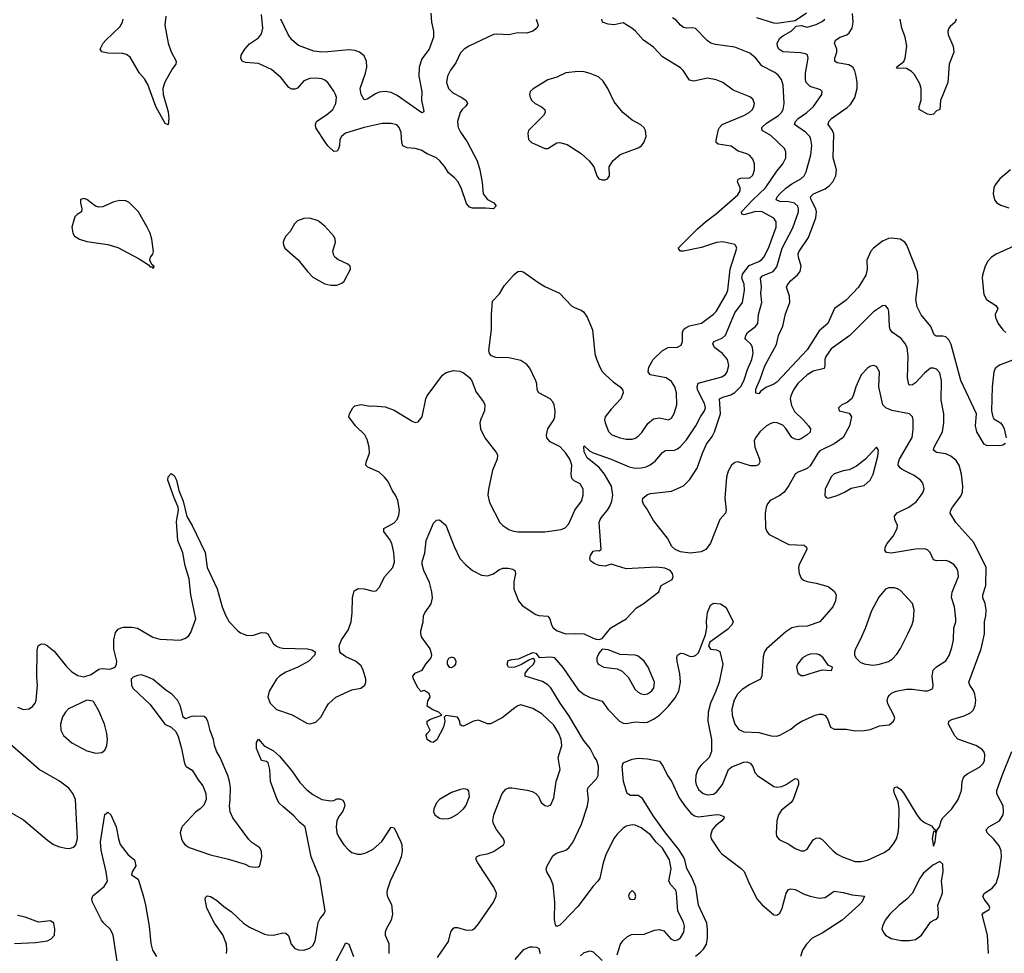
# Model space of a CAD drawing. Header units: inches. Extents: x 1449094 to 1618372, y 389908 to 534307.
# Tile 371 of 494: x 1552805 to 1559339, y 511310 to 517506. Entities that reach past the tile are written whole.
import ezdxf

# ---------------------------------------------------------------- set-up
doc = ezdxf.new("R2010")
doc.units = ezdxf.units.IN
doc.header["$MEASUREMENT"] = 0
doc.layers.add('B5551', color=7, linetype='Continuous')

msp = doc.modelspace()

# ---------------------------------------------------------------- linework, layer by layer
at = {"layer": 'B5551', "color": 5}
for points, elevation in [([(1552790, 512944), (1552830, 512929.1), (1552867.5, 512932.5), (1552890, 512947), (1552908.2, 512970), (1552914.7, 512990), (1552922.2, 513090), (1552918.9, 513141.1), (1552921.2, 513318.8), (1552927, 513350), (1552940.1, 513359.9), (1552950, 513364), (1552970, 513362.8), (1552990, 513350.8), (1553034.6, 513314.6), (1553114.6, 513214.6), (1553150, 513178.8), (1553190, 513154), (1553230, 513146), (1553280.2, 513159.8), (1553330, 513196), (1553350, 513201), (1553403.1, 513196.9), (1553438, 513210), (1553448, 513230), (1553448.7, 513250), (1553429.3, 513329.3), (1553429.2, 513390), (1553441.5, 513438.5), (1553459.3, 513460.7), (1553478, 513470), (1553494.4, 513474.4), (1553550, 513474.8), (1553587.1, 513467.1), (1553688.6, 513408.6), (1553734.6, 513394.6), (1553870, 513388.2), (1553901.2, 513398.8), (1553924.8, 513415.2), (1553941.2, 513438.8), (1553974, 513530), (1553941.2, 513690), (1553930, 513795.1), (1553902.6, 513882.6), (1553887.6, 513967.6), (1553853.7, 514050), (1553844.7, 514175.3), (1553859.5, 514250), (1553857.3, 514270), (1553830, 514332.3), (1553788, 514450), (1553790, 514471.3), (1553810, 514494.8), (1553830, 514480.7), (1553846, 514450), (1553860.8, 514380.8), (1553890.1, 514310.1), (1553913.8, 514210), (1553950.1, 514150), (1554034.7, 513970), (1554049.3, 513870), (1554116.3, 513730), (1554149.4, 513610), (1554170, 513554.4), (1554194.7, 513510), (1554250, 513452.2), (1554270, 513437.6), (1554310, 513421.1), (1554350, 513419.5), (1554410, 513439.3), (1554437.6, 513437.6), (1554450.6, 513430), (1554486.4, 513366.4), (1554509, 513349), (1554530, 513340.4), (1554550, 513335.8), (1554714, 513330), (1554744, 513324), (1554764.7, 513310), (1554762.8, 513290), (1554724, 513250), (1554650.2, 513209.8), (1554570, 513176.9), (1554530, 513149.6), (1554510, 513129.5), (1554460.3, 513050), (1554452.2, 513010), (1554466, 512970), (1554510, 512928.8), (1554612.6, 512892.6), (1554710, 512837.1), (1554730, 512833), (1554770, 512843.8), (1554803.3, 512876.7), (1554838, 512942), (1554855.2, 512964.8), (1554902, 513010), (1555010, 513058), (1555069.2, 513070.8), (1555095.3, 513090), (1555102, 513110), (1555101.2, 513130), (1555083.7, 513190), (1555070, 513217.2), (1555033.2, 513250), (1554970, 513277), (1554938.7, 513298.7), (1554929.5, 513310), (1554925.1, 513350), (1554939.6, 513390), (1554984.4, 513455.6), (1555004.4, 513510), (1555011, 513570), (1555013, 513670), (1555025.4, 513714.6), (1555050, 513730.4), (1555090, 513728), (1555150, 513714), (1555170, 513716), (1555190, 513738), (1555228.2, 513811.8), (1555280.7, 513870), (1555291.9, 513908.1), (1555288.3, 513970), (1555275.1, 514030), (1555259.5, 514059.5), (1555220.9, 514110), (1555221.2, 514130), (1555290, 514167.2), (1555310.9, 514190), (1555321.8, 514218.2), (1555325.3, 514250), (1555314.1, 514314.1), (1555299.6, 514350), (1555279.4, 514379.4), (1555250, 514441.2), (1555226.6, 514470), (1555190, 514503.7), (1555116.2, 514536.2), (1555102.7, 514550), (1555105.1, 514570), (1555125.4, 514630), (1555124.4, 514670), (1555110, 514719.3), (1555094.3, 514750), (1555034, 514810), (1554988, 514870), (1554993.2, 514890), (1555015.1, 514930), (1555030, 514943), (1555070, 514952.7), (1555130, 514940.7), (1555150, 514944), (1555230, 514937.3), (1555290, 514914), (1555410, 514841.6), (1555430, 514833.4), (1555450, 514836.3), (1555474.7, 514870), (1555500.7, 514990), (1555509.5, 515010), (1555610, 515147.3), (1555635.3, 515164.7), (1555683, 515177), (1555726.5, 515173.5), (1555750, 515162.6), (1555790, 515130.4), (1555805.5, 515110), (1555834.4, 515034.4), (1555883, 514970), (1555892.7, 514950), (1555890.4, 514910), (1555865.5, 514854.5), (1555859.5, 514830), (1555862.6, 514790), (1555891.1, 514731.1), (1555970, 514630.8), (1555975.3, 514615.3), (1555974, 514590), (1555943.4, 514516.6), (1555915.6, 514390), (1555911.1, 514350), (1555922.5, 514302.5), (1555990.2, 514170.2), (1556010, 514148.7), (1556050, 514123.1), (1556073.6, 514113.6), (1556110, 514106.7), (1556290, 514106.5), (1556397.4, 514122.6), (1556425.3, 514134.7), (1556450, 514160.7), (1556488.2, 514250), (1556532.1, 514310), (1556543.5, 514350), (1556543.1, 514390), (1556524.9, 514424.9), (1556485.4, 514445.4), (1556470, 514460.7), (1556464, 514490), (1556468.9, 514550), (1556454.6, 514590), (1556430, 514628.3), (1556390.6, 514670.6), (1556324.6, 514704.6), (1556303.1, 514730), (1556300.4, 514750), (1556309.7, 514790), (1556349.7, 514850), (1556357.2, 514870), (1556358.5, 514910), (1556352.1, 514950), (1556342.6, 514970), (1556325.1, 514990), (1556249.5, 515030), (1556238.4, 515050), (1556236.3, 515090), (1556229.6, 515110), (1556190, 515193), (1556170, 515217.7), (1556130, 515244), (1556050, 515262.4), (1555964.5, 515264.5), (1555936, 515276), (1555922, 515290), (1555917.2, 515310), (1555935.1, 515450), (1555935.1, 515550), (1555942.5, 515637.5), (1555990, 515686), (1556020.4, 515739.6), (1556085.9, 515814.1), (1556110, 515834.4), (1556130, 515838), (1556150, 515830.5), (1556243.6, 515763.6), (1556290, 515735.8), (1556386.8, 515690), (1556470, 515604.9), (1556490, 515593), (1556530, 515579.1), (1556546.2, 515566.2), (1556570, 515531.3), (1556606.7, 515446.7), (1556622.5, 515290), (1556632, 515252), (1556656.6, 515196.6), (1556671, 515171), (1556690.2, 515150.2), (1556742.2, 515102.2), (1556790.8, 515070), (1556808.2, 515048.2), (1556810.4, 515030), (1556794, 514990), (1556730, 514921.3), (1556690.3, 514870), (1556685.7, 514850), (1556690.3, 514830), (1556712.8, 514772.8), (1556733.4, 514750), (1556790, 514730.3), (1556830, 514723.1), (1556870, 514722.6), (1556890.8, 514729.2), (1556914.5, 514745.5), (1556933.8, 514766.2), (1556974.4, 514825.6), (1557010, 514856.5), (1557050, 514862.8), (1557110, 514850.5), (1557130, 514862), (1557148.3, 514891.7), (1557164.7, 514950), (1557164.1, 515030), (1557152.5, 515070), (1557130, 515105.4), (1557095.6, 515130), (1556989.3, 515150), (1556975.6, 515170), (1556979.8, 515200.2), (1557009.7, 515250), (1557070, 515311.6), (1557109.1, 515330.9), (1557170, 515333.4), (1557194.1, 515345.9), (1557204.1, 515370), (1557203.7, 515430), (1557209.8, 515450), (1557220.5, 515459.5), (1557250, 515473.9), (1557330, 515490.9), (1557409.4, 515550.6), (1557426.5, 515570), (1557494.4, 515685.6), (1557504.1, 515710), (1557519, 515850), (1557563.6, 515990), (1557556, 516010), (1557550, 516014), (1557470, 516030.9), (1557430, 516026.2), (1557330, 515993.3), (1557210, 515969.8), (1557189, 515970), (1557175.6, 515990), (1557302.1, 516117.9), (1557355.6, 516164.4), (1557430, 516219), (1557570, 516342.6), (1557585.2, 516370), (1557585.2, 516390), (1557568.8, 516430), (1557572.7, 516447.3), (1557590, 516453.7), (1557650, 516457.3), (1557670, 516474.9), (1557681.4, 516510), (1557681.7, 516550), (1557670, 516579.5), (1557650, 516604.2), (1557630, 516615.4), (1557573.6, 516633.6), (1557526.8, 516666.8), (1557440.3, 516680.3), (1557426.9, 516690), (1557426.4, 516706.4), (1557442.6, 516777.4), (1557448.7, 516791.3), (1557467.2, 516810), (1557609.7, 516870), (1557646.6, 516890), (1557667.1, 516910), (1557677.6, 516930), (1557680.4, 516950), (1557670, 516978.4), (1557650, 516993.7), (1557539.1, 517039.1), (1557470, 517088.2), (1557427.7, 517107.7), (1557370, 517118.5), (1557277.7, 517097.7), (1557250, 517104.2), (1557207.7, 517167.7), (1557190, 517185.6), (1557070, 517260.4), (1557010, 517323.1), (1556945.1, 517370), (1556891.5, 517430), (1556867.3, 517450), (1556810, 517486), (1556750, 517470.7), (1556710, 517476.2), (1556671.8, 517490), (1556668.4, 517510)], 580), ([(1553774.2, 517530), (1553767.1, 517470), (1553789.4, 517349.4), (1553810, 517293), (1553843.8, 517230), (1553840.4, 517210), (1553819, 517181), (1553767.8, 517092.2), (1553753.8, 517050), (1553756.8, 517010), (1553790, 516894.8), (1553795.3, 516850), (1553790, 516808), (1553770, 516816), (1553708.3, 516930), (1553656.3, 517076.3), (1553632.7, 517112.7), (1553600.7, 517150), (1553536.9, 517256.9), (1553514.6, 517274.6), (1553490, 517281.7), (1553390, 517284.4), (1553358, 517290), (1553350, 517293.2), (1553338, 517310), (1553359.7, 517350), (1553376.3, 517370), (1553470, 517457.6), (1553487.8, 517490), (1553492.6, 517510)], 580), ([(1556232.9, 517510), (1556244.6, 517470), (1556236, 517450), (1556210, 517429.8), (1556170, 517417.4), (1556110, 517418.4), (1556050, 517404.7), (1555970.2, 517409.8), (1555950, 517407.1), (1555784.9, 517330), (1555754.9, 517310), (1555730, 517286), (1555699.8, 517220.2), (1555664.5, 517170), (1555643.8, 517130), (1555636.5, 517090), (1555650.2, 517050), (1555679.5, 517019.5), (1555739.6, 516990), (1555767.8, 516970), (1555776.9, 516950), (1555763.1, 516930), (1555740.3, 516910), (1555728, 516890), (1555709.3, 516830), (1555714.4, 516790), (1555730, 516758.7), (1555775.1, 516695.1), (1555840.7, 516570), (1555857.8, 516510), (1555874.2, 516425.8), (1555880.5, 516350), (1555910, 516313.4), (1555950.7, 516290), (1555966.8, 516270), (1555950, 516249.6), (1555895.9, 516255.9), (1555810, 516254.8), (1555790, 516262.2), (1555770, 516285.3), (1555734.9, 516390), (1555711.5, 516431.5), (1555690, 516457.1), (1555649.7, 516490), (1555625.4, 516530), (1555593.5, 516570), (1555570, 516588.7), (1555510, 516615.3), (1555470, 516639.8), (1555430, 516651.6), (1555376.1, 516656.1), (1555347.7, 516667.7), (1555339.7, 516690), (1555337, 516757), (1555324.2, 516790), (1555307.5, 516807.5), (1555270, 516817.8), (1555210, 516815.9), (1555090, 516790.5), (1554968, 516752), (1554939.6, 516730), (1554930.3, 516710), (1554926.7, 516670), (1554917.4, 516642.6), (1554910, 516632.7), (1554890, 516632), (1554850, 516668.2), (1554833.5, 516690), (1554769.2, 516789.2), (1554767.2, 516807.2), (1554775.6, 516830), (1554850, 516881.8), (1554882.4, 516910), (1554903.5, 516950), (1554906.2, 516990), (1554900.4, 517010), (1554890, 517032), (1554849.5, 517090), (1554830, 517105.6), (1554810, 517112.6), (1554770, 517117.7), (1554730, 517116), (1554690, 517100.7), (1554648.1, 517051.9), (1554630, 517044.7), (1554610, 517045.3), (1554590, 517055.1), (1554540.9, 517120.9), (1554475.8, 517175.8), (1554390, 517215.9), (1554302.4, 517222.4), (1554282, 517230), (1554271.3, 517250), (1554274, 517270), (1554298, 517310), (1554330, 517345.3), (1554390, 517386.3), (1554410, 517413), (1554418.6, 517450), (1554410, 517541.2)], 580), ([(1555532.8, 517550), (1555538.3, 517490), (1555550.4, 517429.7), (1555550.4, 517390), (1555521.8, 517310), (1555473, 517247), (1555455.6, 517190), (1555453.8, 517130), (1555472.8, 517030), (1555470.3, 516970), (1555485.5, 516910), (1555486, 516894), (1555472.5, 516887.5), (1555310, 517003.1), (1555270, 517023.2), (1555230, 517029), (1555190, 517024), (1555165.8, 517014.2), (1555110, 516978.9), (1555090, 516974.5), (1555070, 517009.2), (1555065.2, 517050), (1555100.2, 517150), (1555107.5, 517190), (1555106.9, 517230), (1555090, 517266.2), (1555059.1, 517290), (1555030, 517301.5), (1554990, 517305), (1554850, 517291.7), (1554810, 517291.2), (1554757.6, 517297.6), (1554654, 517334), (1554610, 517373.2), (1554586.7, 517406.7), (1554538.9, 517510)], 560), ([(1555576.9, 511283.1), (1555651.5, 511388.5), (1555666.3, 511453.7), (1555683.5, 511476.5), (1555690, 511481.3), (1555710, 511481.1), (1555770, 511464.9), (1555810, 511465.5), (1555830, 511480.7), (1555850, 511504.9), (1555949.7, 511650), (1555967.2, 511690), (1555968.5, 511710), (1555951.1, 511750), (1555844.7, 511910), (1555834, 511930), (1555834.8, 511945.2), (1555836, 511950), (1555859.1, 511960.9), (1555910, 511971.3), (1555950, 511986.5), (1556015.3, 512030), (1556020.2, 512039.8), (1556022.7, 512050), (1556015.1, 512070), (1555970, 512132), (1555949.7, 512170), (1555944.7, 512190), (1555950.9, 512230), (1556006.4, 512370), (1556030, 512399.5), (1556050, 512407.7), (1556070, 512409.1), (1556173.2, 512393.2), (1556205.1, 512385.1), (1556230.7, 512370), (1556248, 512350), (1556264.9, 512310), (1556290, 512290.8), (1556310, 512287.7), (1556330, 512296), (1556350, 512342), (1556365.7, 512450), (1556392.2, 512530), (1556378.8, 512610), (1556402.7, 512690), (1556398.2, 512730), (1556382.9, 512770), (1556350, 512825.3), (1556270, 512899.7), (1556210, 512935.4), (1556130, 512958.4), (1556110, 512952), (1556090, 512938.4), (1556007.1, 512872.9), (1555930, 512834), (1555910, 512832.8), (1555850, 512856.9), (1555817.3, 512850), (1555750, 512818), (1555739, 512819), (1555727.2, 512827.2), (1555726, 512850), (1555710, 512877.2), (1555632.7, 512887.3), (1555622, 512878), (1555626, 512850), (1555616.3, 512810), (1555573.5, 512726.5), (1555549.5, 512709.5), (1555530, 512714), (1555508.7, 512730), (1555503.1, 512756.9), (1555508, 512770), (1555528, 512790), (1555508, 512830), (1555508, 512850), (1555530, 512864.7), (1555606, 512890), (1555586, 512910), (1555545.6, 512925.6), (1555508.7, 512950), (1555513.6, 512986.4), (1555528.7, 513010), (1555524, 513030), (1555510, 513044), (1555490, 513053.2), (1555470, 513048.7), (1555450, 513068.7), (1555418, 513130), (1555412.7, 513150), (1555428.7, 513170), (1555475.3, 513190), (1555499, 513230), (1555535.3, 513270), (1555539, 513290), (1555529.3, 513330), (1555472.4, 513410), (1555466, 513430), (1555466, 513450), (1555483.1, 513510), (1555485.1, 513550), (1555493, 513570), (1555534.7, 513630), (1555543.5, 513670), (1555539.8, 513710), (1555524.5, 513770), (1555487, 513850), (1555475.8, 513890), (1555476.8, 513910), (1555493.9, 513966.1), (1555502.6, 514050), (1555550, 514163.7), (1555570, 514185.5), (1555590, 514187.7), (1555632, 514152), (1555687, 514010), (1555725.3, 513930), (1555763, 513890), (1555810.2, 513850.2), (1555870, 513819.5), (1555910, 513814.4), (1555950, 513828.4), (1555984.2, 513855.8), (1556010, 513865.3), (1556046.6, 513866.6), (1556078.4, 513858.4), (1556090.8, 513850), (1556095.5, 513830), (1556084.4, 513775.6), (1556084.2, 513730), (1556114, 513650), (1556138.7, 513618.7), (1556230, 513558), (1556250, 513552.4), (1556310, 513548.4), (1556323.1, 513530), (1556333.6, 513490), (1556345.8, 513470), (1556372.7, 513450), (1556430, 513430.2), (1556490, 513433.5), (1556550.2, 513430.2), (1556610, 513400.5), (1556630, 513395.5), (1556650, 513393.4), (1556670, 513398.8), (1556727.6, 513470), (1556829.8, 513530.2), (1556897.4, 513602.6), (1556942.7, 513630), (1557046.6, 513710), (1557062.7, 513750), (1557135.6, 513790), (1557142.4, 513810), (1557137.6, 513830), (1557120.9, 513850), (1557086.9, 513866.9), (1557030, 513872.3), (1556830, 513861), (1556730, 513891.8), (1556690, 513879.7), (1556650, 513884.5), (1556617.3, 513897.3), (1556593.7, 513913.7), (1556588.4, 513930), (1556592.6, 513950), (1556610, 513978.7), (1556630, 513983.6), (1556650, 513981.1), (1556662.9, 513990), (1556650.9, 514170), (1556656.8, 514190), (1556669.8, 514210), (1556705.1, 514250), (1556721.9, 514278.1), (1556735.3, 514310), (1556740.8, 514350), (1556731.1, 514410), (1556685.9, 514490), (1556650, 514533.8), (1556570, 514599.2), (1556550, 514637.2), (1556547.5, 514672.5), (1556550, 514678.8), (1556585.6, 514645.6), (1556610, 514630.9), (1556730, 514588.9), (1556850, 514539.5), (1556890, 514530.8), (1556928.6, 514531.4), (1556961.3, 514538.7), (1556988.6, 514551.4), (1557022.9, 514577.1), (1557070, 514633.8), (1557090, 514647.2), (1557150, 514650.2), (1557170, 514657.3), (1557188.6, 514671.4), (1557230, 514716.9), (1557292.8, 514810), (1557322.8, 514870), (1557350.4, 514910), (1557355.7, 514930), (1557350, 514959.1), (1557303.4, 515050), (1557299.8, 515070), (1557307.3, 515092.7), (1557465, 515135), (1557488.3, 515151.7), (1557500.8, 515170), (1557511.7, 515210), (1557502.4, 515250), (1557467.7, 515290), (1557415.3, 515330), (1557404.8, 515355.2), (1557411.5, 515370), (1557466.7, 515393.3), (1557487.7, 515412.3), (1557550, 515560.9), (1557601.6, 515630), (1557614.6, 515710), (1557611.5, 515750), (1557597.1, 515790), (1557602.4, 515817.6), (1557645.8, 515874.2), (1557710, 515901.1), (1557727.7, 515912.3), (1557742.3, 515930), (1557773.2, 515990), (1557825, 516130), (1557824.4, 516164.4), (1557808.4, 516188.4), (1557733, 516230), (1557690, 516233.1), (1557610, 516211.3), (1557596, 516216), (1557595.1, 516230), (1557670.5, 516310), (1557754.4, 516390), (1557830, 516500.8), (1557869.8, 516550), (1557888.6, 516590), (1557889.8, 516629.8), (1557881.3, 516650), (1557790, 516736.5), (1557732.4, 516770), (1557728.8, 516790), (1557760.2, 516819.8), (1557840.9, 516870), (1557859.8, 516890), (1557870.8, 516910), (1557878.4, 516950), (1557872.4, 517072.4), (1557859.8, 517110), (1557838.5, 517138.5), (1557815.7, 517155.7), (1557730, 517200.4), (1557689.8, 517249.8), (1557650, 517284), (1557550, 517324), (1557422, 517342), (1557392.3, 517350), (1557368.1, 517368.1), (1557290, 517447.6), (1557270, 517452.6), (1557230, 517449.8), (1557210, 517453.5), (1557190, 517468.4), (1557161.7, 517501.7), (1557137.9, 517517.9)], 560), ([(1556770, 511300.4), (1556792.9, 511370), (1556807.1, 511392.9), (1556838.2, 511421.8), (1556865.7, 511434.3), (1556950, 511436.3), (1557016.7, 511463.2), (1557050, 511469.3), (1557079, 511459), (1557126.2, 511406.2), (1557138.9, 511398.9), (1557150, 511394.6), (1557170, 511398.9), (1557190, 511412.2), (1557212.9, 511450), (1557217.2, 511490), (1557210, 511517), (1557172.5, 511590), (1557164.4, 511710), (1557158.4, 511730), (1557124.9, 511764.9), (1557113.6, 511790), (1557129.1, 511870), (1557116.1, 511930), (1557070, 512008), (1557028.7, 512048.7), (1556990, 512097.1), (1556930, 512142.5), (1556890, 512161.4), (1556870, 512163.8), (1556830, 512153.8), (1556810, 512140.9), (1556770, 512101.5), (1556750, 512073.7), (1556696.1, 511970), (1556675.9, 511910), (1556654.2, 511810), (1556640.8, 511790), (1556607.3, 511752.7), (1556510, 511624), (1556410, 511517.2), (1556390, 511497.2), (1556370, 511488.7), (1556360.2, 511500.2), (1556354.8, 511534.8), (1556355.1, 511650), (1556344.2, 511764.2), (1556328.1, 511808.1), (1556302, 511850), (1556298.4, 511870), (1556304.2, 511890), (1556342, 511958), (1556366.1, 511973.9), (1556430, 511994.3), (1556450, 512010.3), (1556474.6, 512045.4), (1556532.6, 512167.4), (1556573.4, 512290), (1556580.2, 512330), (1556572.8, 512390), (1556576.8, 512410), (1556632.5, 512467.5), (1556644.2, 512490), (1556646.4, 512550), (1556633.8, 512590), (1556616.1, 512616.1), (1556591.2, 512670), (1556545.4, 512725.4), (1556450, 512889.1), (1556391.5, 512970), (1556330, 513071.5), (1556310, 513091.5), (1556273.3, 513113.3), (1556159.3, 513150), (1556159.5, 513170), (1556181.4, 513198.6), (1556215.1, 513230), (1556224.5, 513250), (1556220.2, 513260.2), (1556210, 513266.6), (1556183.4, 513256.6), (1556134.1, 513225.9), (1556091.3, 513210), (1556067, 513207), (1556049.4, 513209.4), (1556042, 513222), (1556039, 513230), (1556047, 513253), (1556070, 513260.7), (1556114.9, 513265.1), (1556210, 513306), (1556230, 513301.6), (1556252.3, 513272.3), (1556330, 513277.1), (1556352.4, 513272.4), (1556410, 513206), (1556510, 513059.7), (1556550, 513027), (1556590, 513006.8), (1556670, 512983.1), (1556708.2, 512930), (1556784.4, 512850), (1556810, 512838), (1556830, 512834.5), (1556890, 512845.8), (1556950, 512841.8), (1556970, 512845.2), (1557010, 512863.2), (1557050, 512890.2), (1557111.5, 512950), (1557155.1, 513004.9), (1557178, 513050), (1557189.9, 513110), (1557185.2, 513165.2), (1557167.1, 513250), (1557166.2, 513273.8), (1557171, 513289), (1557190, 513301.1), (1557210, 513299), (1557250, 513283.2), (1557270, 513280.2), (1557290, 513286.9), (1557310, 513304.9), (1557357, 513423), (1557365, 513470), (1557362.6, 513517.4), (1557366.3, 513550), (1557370, 513571), (1557390, 513621), (1557410, 513633.4), (1557456, 513630), (1557486, 513610), (1557496.7, 513596.7), (1557539.1, 513510), (1557530.6, 513490), (1557501, 513459), (1557385.2, 513374.8), (1557376.5, 513350), (1557389.5, 513329.5), (1557430, 513324.4), (1557450, 513313.4), (1557470.2, 513230), (1557446.8, 513110), (1557425.1, 513050), (1557388.1, 512970), (1557373.5, 512910), (1557371, 512850), (1557396.5, 512730), (1557396.5, 512650), (1557379.5, 512610), (1557324.5, 512555.5), (1557305.8, 512530), (1557291.3, 512490), (1557289.2, 512450), (1557293.8, 512430), (1557310, 512397.6), (1557340.5, 512370), (1557370, 512360.8), (1557410, 512366.2), (1557430, 512379.6), (1557467.8, 512430), (1557508.9, 512531.1), (1557531.6, 512548.4), (1557610, 512579.7), (1557630, 512580.7), (1557651.5, 512571.5), (1557669, 512550), (1557683.6, 512510), (1557701.1, 512490), (1557810, 512416.5), (1557830, 512412.7), (1557862.7, 512417.3), (1557890.5, 512429.4), (1557950, 512470.3), (1557966, 512466), (1557972.4, 512452.4), (1557972.3, 512430), (1557937.8, 512330), (1557923.7, 512310), (1557860.2, 512259.8), (1557839.5, 512230), (1557828.9, 512190), (1557824.9, 512104.9), (1557827.1, 512087.1), (1557845.8, 512065.9), (1557910, 512033.7), (1557950, 512005.7), (1557990, 511990.3), (1558010, 511990.4), (1558030, 512001.6), (1558070, 512062.4), (1558090, 512074.6), (1558110, 512076), (1558130, 512065.3), (1558203.2, 511990), (1558230, 511969.2), (1558270, 511947.7), (1558350, 511919.7), (1558390, 511919.2), (1558430, 511928.1), (1558541.7, 511978.2), (1558576, 512004), (1558604, 512036), (1558622.4, 512070), (1558634.7, 512110), (1558639.5, 512150), (1558641.2, 512270), (1558635, 512315.1), (1558609.6, 512370), (1558606.6, 512390), (1558610, 512411.3), (1558625.6, 512414.4), (1558650, 512399.1), (1558670, 512375.5), (1558757.8, 512230), (1558780.1, 512200.1), (1558810, 512177.3), (1558856.7, 512156.7), (1558870, 512138), (1558882, 512130), (1558879.6, 512120.4), (1558870, 512118), (1558860.7, 512070), (1558870, 512022), (1558879, 512050), (1558886, 512106), (1558882, 512118), (1558890, 512114), (1558892.7, 512130), (1558909.6, 512150.4), (1558920.5, 512190), (1558931.1, 512210), (1558990.9, 512270), (1559032.2, 512330), (1559055.3, 512390), (1559059.8, 512450), (1559066.7, 512473.3), (1559078.9, 512490), (1559096.6, 512503.4), (1559175, 512545), (1559197.7, 512570), (1559207.1, 512590), (1559209.7, 512630), (1559202, 512650), (1559190, 512664.2), (1559150, 512688.7), (1559030, 512732), (1559010, 512752.8), (1558968.5, 512831.5), (1558971.5, 512850), (1558990, 512862), (1559073.3, 512886.7), (1559114.1, 512905.9), (1559134.2, 512925.8), (1559146.3, 512953.7), (1559150.8, 512990), (1559143.5, 513030), (1559133.7, 513053.7), (1559109.7, 513090), (1559104, 513110), (1559184.4, 513330), (1559206.6, 513430), (1559206.4, 513510), (1559216.5, 513550), (1559219, 513590), (1559211.3, 513631.3), (1559196.8, 513670), (1559196, 513690), (1559215.5, 513750), (1559218.3, 513870), (1559137.1, 514037.1), (1559016.2, 514170), (1558979.5, 514230), (1558983.6, 514250), (1558994.7, 514270), (1559050, 514344.9), (1559060.8, 514370), (1559062.9, 514410), (1559055.3, 514490), (1559039.7, 514550), (1559020.5, 514580.5), (1558983.6, 514610), (1558950, 514624.8), (1558890, 514634), (1558869.7, 514650), (1558873.5, 514670), (1558928.7, 514770), (1558938, 514830), (1558936.5, 514890), (1558920.4, 514980.4), (1558921.1, 515110), (1558910, 515162), (1558890, 515186.3), (1558870, 515194), (1558850, 515192.2), (1558810, 515160.4), (1558750, 515095.1), (1558730, 515082.7), (1558710, 515080.5), (1558705.5, 515085.5), (1558696.5, 515130), (1558702, 515270), (1558695, 515330), (1558679.4, 515359.4), (1558654.7, 515390), (1558597.2, 515430), (1558582, 515450), (1558577.5, 515470), (1558573.3, 515570), (1558567.3, 515587.3), (1558550, 515609.5), (1558530, 515606.3), (1558470, 515566.2), (1558314.9, 515410), (1558190, 515321.8), (1558154.7, 515270), (1558148.6, 515250), (1558148, 515210), (1558143, 515190), (1558070, 515173.2), (1558030.2, 515150), (1557969.3, 515090.7), (1557939.8, 515050), (1557921.7, 515010), (1557918.6, 514990), (1557925.9, 514945.9), (1557945.7, 514905.7), (1558004.9, 514850), (1558039.5, 514810), (1558051.8, 514790), (1558050, 514767.6), (1558030.4, 514750), (1557990, 514725.1), (1557970, 514718.7), (1557950, 514722.4), (1557930, 514733.6), (1557890, 514793.6), (1557870, 514815.6), (1557830.8, 514830.8), (1557810, 514831.9), (1557790, 514826.2), (1557761.7, 514810), (1557717.3, 514770), (1557686.9, 514730), (1557679.1, 514710), (1557683.2, 514670), (1557715.3, 514590), (1557717.1, 514570), (1557708.4, 514551.6), (1557690, 514544.2), (1557654.3, 514545.7), (1557570, 514572.1), (1557550, 514568), (1557528.9, 514550), (1557505.5, 514510), (1557495.3, 514470), (1557483.8, 514330), (1557492.7, 514250), (1557488.3, 514231.7), (1557452, 514188), (1557388.8, 514031.2), (1557357.3, 513990), (1557326.6, 513973.4), (1557253.6, 513966.4), (1557190, 513973.9), (1557154.8, 513990), (1557132.7, 514010), (1557104.4, 514064.4), (1557010, 514182.7), (1556964.6, 514264.6), (1556945.6, 514290), (1556938.4, 514310), (1556940.9, 514330), (1556970, 514355.5), (1556990, 514361.6), (1557130, 514376.1), (1557210, 514413), (1557250, 514452), (1557300.2, 514530), (1557335.7, 514630), (1557363, 514690), (1557399.4, 514740.6), (1557414.9, 514770), (1557455.5, 514890), (1557449, 514990), (1557470, 515001.6), (1557523, 515017), (1557550, 515031.5), (1557590, 515071.9), (1557610, 515109.2), (1557634.6, 515185.4), (1557663.4, 515250), (1557673.2, 515293.2), (1557668.9, 515330), (1557658.2, 515350), (1557623.7, 515383.7), (1557620.3, 515390), (1557622.6, 515410), (1557635.3, 515430), (1557688.7, 515470), (1557704.2, 515490), (1557706.6, 515550), (1557730.6, 515630), (1557723.9, 515690), (1557728.1, 515730), (1557720.2, 515790), (1557734.8, 515805.2), (1557804.7, 515835.3), (1557830, 515866.7), (1557865.1, 515990), (1557935.8, 516124.2), (1557972.1, 516230), (1557974, 516250), (1557968.8, 516268.8), (1557947.2, 516287.2), (1557910, 516296.7), (1557850, 516299.9), (1557825.1, 516310), (1557832.2, 516330), (1557848.6, 516350), (1557890, 516387.5), (1557930, 516416.8), (1557989.7, 516450), (1558010.9, 516470), (1558023.2, 516496.8), (1558055.4, 516610), (1558061.7, 516670), (1558056, 516710), (1558047.3, 516730), (1558019.3, 516759.3), (1557947.7, 516810), (1557953.4, 516830), (1557971.2, 516850), (1558028.3, 516890), (1558073.1, 516930), (1558127.6, 517010), (1558129.5, 517030), (1558119.7, 517039.7), (1558050, 517063.5), (1558024.8, 517090), (1558018.7, 517110), (1558018.6, 517150), (1558036.9, 517250), (1558032.1, 517272.1), (1558019.5, 517279.5), (1557986.7, 517286.7), (1557870, 517293.6), (1557843.6, 517310), (1557834, 517330), (1557831.8, 517350), (1557850, 517383), (1557870, 517399.3), (1557924, 517430), (1557958, 517462), (1557990, 517467.3), (1558030, 517457.1), (1558090, 517474.6), (1558130, 517493.7), (1558147.8, 517510)], 540), ([(1559346.4, 514693.6), (1559330, 514681.6), (1559310, 514678.9), (1559221, 514681), (1559206, 514690), (1559155.6, 514770), (1559147.1, 514810), (1559153.3, 514890), (1559050, 515112.4), (1558985.8, 515350), (1558970, 515381.3), (1558950, 515401), (1558930, 515406.4), (1558886.7, 515406.7), (1558874.2, 515414.1), (1558852, 515470), (1558786.3, 515546.4), (1558760.7, 515600.7), (1558751.5, 515650), (1558767.6, 515770), (1558763.1, 515830), (1558692.8, 516010), (1558679.6, 516030), (1558648.3, 516048.3), (1558590, 516056.9), (1558570, 516054.7), (1558530, 516035.8), (1558470.4, 515990), (1558454, 515970), (1558427.4, 515910), (1558429.2, 515850), (1558420.2, 515810), (1558372.3, 515730), (1558290, 515645.1), (1558212.2, 515590), (1558166.7, 515490), (1558110, 515441.7), (1558030, 515315.6), (1557830, 515101.5), (1557810, 515086.6), (1557756, 515064), (1557721.7, 515038.3), (1557710, 515024), (1557690, 515028), (1557690, 515054.8), (1557719.7, 515120.3), (1557750, 515208.4), (1557828.2, 515350), (1557840.4, 515410), (1557868.5, 515471.5), (1557887, 515553), (1557914.8, 515630), (1557912.8, 515670), (1557893.5, 515730), (1557897.6, 515742.4), (1557917.2, 515770), (1557967.6, 515812.4), (1557984.2, 515835.8), (1557991.6, 515870), (1557972.2, 515930), (1557970.6, 515950), (1557975, 515965), (1558039, 516061), (1558089.1, 516190), (1558092.2, 516230), (1558089.1, 516250), (1558056.8, 516310), (1558053.1, 516330), (1558073, 516350), (1558150, 516384.3), (1558177.4, 516402.6), (1558201.8, 516430), (1558221, 516470), (1558224.6, 516510), (1558203.7, 516590), (1558206.7, 516746.7), (1558198.5, 516770), (1558170.9, 516810), (1558173.5, 516830), (1558193.1, 516850), (1558296.8, 516923.2), (1558317.5, 516942.5), (1558347, 516990), (1558361.7, 517050), (1558362.4, 517090), (1558356.8, 517130), (1558347.1, 517167.1), (1558334.2, 517190), (1558307.1, 517207.2), (1558230, 517219.3), (1558214, 517230), (1558215, 517250), (1558227, 517290), (1558226.5, 517310), (1558212, 517350), (1558217.7, 517370), (1558250, 517389), (1558293.6, 517406.4), (1558310, 517419.1), (1558329.8, 517450), (1558336.5, 517490), (1558332, 517548)], 520), ([(1558025.5, 517550), (1557950, 517497.2), (1557830, 517480.5), (1557810, 517482.6), (1557697.2, 517517.2)], 540), ([(1559020.3, 517510), (1559013, 517490), (1558978.9, 517461.1), (1558970.2, 517449.8), (1558964.2, 517430), (1558966.4, 517406.4), (1558999, 517330), (1559004.6, 517290), (1558973, 517210), (1558963.7, 517090), (1558916.4, 516970), (1558910.6, 516909.4), (1558890, 516902), (1558870, 516879), (1558850, 516874), (1558830, 516879.3), (1558774, 516910), (1558774.5, 516930), (1558788.1, 516971.9), (1558786.8, 517050), (1558779.1, 517079.1), (1558741.9, 517141.9), (1558722.9, 517162.9), (1558690, 517181), (1558670, 517185.1), (1558630, 517182.7), (1558622.7, 517190), (1558671.9, 517228.1), (1558681, 517250), (1558691.2, 517330), (1558680.6, 517390), (1558659, 517450), (1558647.5, 517510)], 480), ([(1559379, 516510), (1559310.3, 516450), (1559279, 516410), (1559270.2, 516389.8), (1559265, 516350), (1559272.9, 516310), (1559290.2, 516290.2), (1559315.6, 516275.6), (1559370, 516258)], 520), ([(1559494.2, 516045.8), (1559284.9, 515950), (1559254.9, 515930), (1559230, 515903), (1559212.3, 515870), (1559193.5, 515810), (1559191.8, 515790), (1559202.5, 515682.5), (1559221.8, 515650), (1559282.4, 515610), (1559295.8, 515590), (1559279.3, 515550), (1559279.7, 515530), (1559297.2, 515490), (1559330, 515447.8), (1559350, 515429.2)], 520), ([(1559450, 515269.1), (1559307.7, 515212.3), (1559279, 515190), (1559270.2, 515170), (1559258.2, 515070), (1559254, 514910), (1559262.4, 514870), (1559270, 514857.3), (1559312.7, 514830), (1559328.7, 514810), (1559337.4, 514790), (1559351.6, 514730)], 520), ([(1552654.8, 512294.8), (1552830, 512195.3), (1552990, 512060.3), (1553030, 512031.8), (1553070, 512016), (1553110, 512007.4), (1553134, 512006), (1553164.7, 512015.3), (1553178.4, 512030), (1553187.9, 512072.1), (1553175.8, 512330), (1553158, 512370), (1553130, 512406.3), (1553070, 512451.8), (1552934.3, 512530), (1552633.5, 512790)], 580), ([(1554177.3, 511310), (1554180.2, 511330), (1554176.3, 511370), (1554152.1, 511432.1), (1554097.6, 511510), (1554047.8, 511610), (1554036, 511670), (1554039, 511681), (1554049.4, 511690.6), (1554070, 511687.3), (1554110, 511663), (1554159.9, 511619.9), (1554210, 511584.9), (1554290.2, 511510.2), (1554330, 511484.4), (1554430, 511438), (1554450, 511432.9), (1554490, 511431.6), (1554550, 511445.3), (1554570, 511443.8), (1554588.7, 511428.7), (1554606.7, 511370), (1554630, 511342.4), (1554654.4, 511334.4), (1554690, 511331.8), (1554730, 511343.7), (1554750, 511361.6), (1554765.1, 511390), (1554785.6, 511514.4), (1554798, 511542), (1554822.7, 511570), (1554832, 511590), (1554796.7, 511810), (1554739, 511950), (1554699.6, 512150), (1554661.3, 512181.3), (1554623.5, 512223.5), (1554550, 512284.7), (1554527.4, 512307.4), (1554513.7, 512330), (1554469.7, 512450), (1554465.6, 512530), (1554453.4, 512573.4), (1554442.7, 512582.7), (1554409.3, 512590), (1554377.2, 512670), (1554375.3, 512710), (1554390, 512731), (1554427.9, 512687.9), (1554490, 512654.9), (1554530, 512619.5), (1554610, 512520.3), (1554663.1, 512443.1), (1554710, 512394.3), (1554750, 512364.2), (1554810, 512332), (1554870, 512322), (1554890, 512324), (1554910, 512334.8), (1554930, 512336), (1554950, 512326), (1554959.1, 512310), (1554962, 512290), (1554950, 512254), (1554922.8, 512217.2), (1554910.2, 512189.8), (1554905, 512150), (1554910.2, 512110.2), (1554921.8, 512081.8), (1554956.1, 512030), (1554990, 511994), (1555010, 511979.7), (1555047.5, 511967.5), (1555070, 511968.1), (1555102.5, 511977.5), (1555150, 512001.7), (1555207.6, 512052.4), (1555270, 512147.3), (1555290, 512144), (1555334.6, 512050), (1555341.1, 512030), (1555343.7, 511990), (1555336, 511950), (1555321.3, 511910), (1555262.6, 511790), (1555243.6, 511730), (1555241.5, 511710), (1555244.8, 511684.8), (1555273.3, 511633.3), (1555278.9, 511570), (1555270.3, 511530), (1555236.5, 511470), (1555230.4, 511450), (1555230.4, 511430), (1555254.4, 511374.4), (1555254.3, 511310)], 560), ([(1557288.7, 511291.3), (1557322.6, 511317.4), (1557342.7, 511337.3), (1557363.1, 511370), (1557369.1, 511410), (1557369.9, 511469.9), (1557363.9, 511510), (1557309.4, 511629.4), (1557292.2, 511750), (1557268.2, 511810), (1557232.3, 511872.3), (1557219.7, 511930), (1557210.9, 511950.9), (1557180.1, 512000.1), (1557089.9, 512110), (1557010, 512220.3), (1556937.4, 512337.4), (1556910, 512357), (1556857.2, 512357.2), (1556835.3, 512370), (1556811.8, 512450), (1556802.4, 512550), (1556810, 512574.8), (1556870, 512598), (1556910, 512606), (1556970, 512601), (1557050, 512584.7), (1557074.8, 512550), (1557103, 512490), (1557130, 512453), (1557181.3, 512341.3), (1557222.4, 512282.4), (1557259.5, 512239.5), (1557283.6, 512223.6), (1557310, 512216.1), (1557431.2, 512231.2), (1557452, 512230), (1557477.1, 512217.1), (1557480.7, 512210), (1557463.8, 512190), (1557423, 512157), (1557401.2, 512130), (1557388.7, 512091.3), (1557392.7, 512070), (1557446, 511990), (1557465.4, 511970), (1557593.5, 511873.5), (1557613.5, 511853.5), (1557650, 511764.4), (1557699.2, 511670), (1557730, 511634.5), (1557810, 511565.3), (1557830, 511562.4), (1557850, 511576.3), (1557864.4, 511610), (1557891.6, 511708.4), (1557907.3, 511732.7), (1557921.8, 511738.2), (1557950, 511734.7), (1558010, 511703.6), (1558050, 511688.9), (1558110, 511676), (1558150, 511681.1), (1558210, 511721.6), (1558270, 511714.6), (1558330, 511698.6), (1558411.3, 511690), (1558392.4, 511650), (1558374, 511630), (1558263.2, 511530), (1558130, 511444.4), (1558063.5, 511410), (1558025.2, 511370), (1558000.6, 511330), (1557986.5, 511290)], 520), ([(1559234.3, 511310), (1559226.6, 511430), (1559192.8, 511567.2), (1559200.5, 511579.5), (1559238, 511602), (1559243.6, 511610), (1559237.2, 511630), (1559204.7, 511670), (1559196.9, 511690), (1559207.6, 511710), (1559258.5, 511741.5), (1559285.5, 511774.5), (1559303.1, 511830), (1559320.3, 511950), (1559317.2, 511990), (1559304.5, 512024.5), (1559266.9, 512070), (1559226, 512110), (1559219.6, 512130), (1559236.2, 512150), (1559307.6, 512190), (1559330.9, 512230), (1559334.5, 512250), (1559330.9, 512290), (1559295.5, 512355.6), (1559289.8, 512370), (1559289.8, 512390), (1559323.7, 512490), (1559389.8, 512650)], 520), ([(1553459.9, 511199.9), (1553425.7, 511430), (1553407.7, 511467.7), (1553362.4, 511510), (1553348, 511530), (1553287.8, 511650), (1553284.5, 511670), (1553290, 511691), (1553366, 511754), (1553386.6, 511790), (1553379.3, 511850), (1553345, 511995), (1553340.4, 512050), (1553370, 512232), (1553390, 512246), (1553410.6, 512230), (1553444.9, 512150), (1553460.5, 512070), (1553472.5, 512032.5), (1553524.7, 511964.7), (1553566, 511930), (1553570, 511922), (1553576.3, 511890), (1553550.7, 511850), (1553546, 511830), (1553590, 511802), (1553625.1, 511694.9), (1553640.6, 511630), (1553664.4, 511490), (1553675.1, 511375.1), (1553685.8, 511330), (1553711.9, 511290)], 560), ([(1552770, 511376.3), (1552910, 511382.8), (1552990, 511392), (1553014.6, 511405.4), (1553035.3, 511430), (1553039, 511470), (1553032.3, 511510), (1553010, 511525.2), (1552930, 511517), (1552842, 511550), (1552790, 511560.5)], 580), ([(1554883, 511217), (1554970, 511378.8), (1554990, 511372), (1555020.3, 511290)], 540), ([(1556094, 511270), (1556150, 511334.8), (1556190, 511354), (1556210, 511354), (1556234, 511350), (1556250, 511342), (1556258.8, 511310)], 540), ([(1556526.2, 511293.8), (1556550, 511315), (1556590, 511327.2), (1556610, 511320.8), (1556670, 511261.8)], 540)]:
    msp.add_lwpolyline(points, dxfattribs=dict(at, elevation=elevation))
for points, elevation in [([(1556510, 517162.2), (1556430, 517153.1), (1556370, 517123.5), (1556310, 517107.2), (1556212.4, 517047.6), (1556191.8, 517028.2), (1556187.4, 517010), (1556191.8, 516990), (1556204, 516970), (1556225.7, 516950), (1556268.5, 516928.5), (1556288.8, 516910), (1556291.8, 516890), (1556281.3, 516870), (1556182, 516770), (1556176.3, 516750), (1556180.7, 516710), (1556201, 516690), (1556290, 516650.3), (1556310, 516652), (1556370, 516689.2), (1556390, 516690.2), (1556437.2, 516677.2), (1556530, 516616.9), (1556584.6, 516570), (1556615.8, 516530), (1556634.9, 516470), (1556648.4, 516450), (1556670, 516442), (1556690, 516443.7), (1556705.2, 516450), (1556718.4, 516470), (1556716.9, 516530), (1556740.5, 516570), (1556790, 516610.2), (1556910, 516654.7), (1556930.5, 516669.5), (1556947.2, 516690), (1556963.1, 516730), (1556958, 516770), (1556947.9, 516788), (1556927.2, 516807.2), (1556870, 516838.2), (1556807.7, 516890), (1556750, 516960.5), (1556708.3, 517048.3), (1556677.8, 517097.8), (1556645.7, 517125.7), (1556590, 517148.8), (1556550, 517158.9)], 620), ([(1553230, 516319.3), (1553208, 516312), (1553207.3, 516290), (1553218, 516250), (1553214.8, 516230), (1553186.4, 516213.6), (1553170, 516197.2), (1553150.3, 516130), (1553156.5, 516090), (1553168.8, 516068.8), (1553202, 516050), (1553250, 516032.9), (1553390, 516013.7), (1553455.1, 515995.1), (1553598.4, 515918.4), (1553659.1, 515879.1), (1553670, 515866.8), (1553684.7, 515864.7), (1553690, 515854), (1553696.4, 515863.6), (1553695.3, 515870), (1553681.2, 515881.2), (1553668.7, 515910), (1553674, 515930), (1553689.5, 515950.5), (1553693.3, 515966.7), (1553681.3, 516050), (1553670, 516089), (1553651.2, 516130), (1553593.6, 516230), (1553532.3, 516292.3), (1553510, 516303.6), (1553470, 516306), (1553430, 516296.3), (1553356, 516264), (1553330, 516262.6), (1553308.6, 516268.6), (1553250, 516312.7)], 620), ([(1554730, 516187.8), (1554690, 516186), (1554649, 516171), (1554628, 516152), (1554598.7, 516101.3), (1554570, 516069.3), (1554559.5, 516050), (1554554, 516030), (1554555.8, 516010), (1554565.3, 515990), (1554651.9, 515911.9), (1554714.1, 515834.1), (1554750, 515798), (1554830, 515753.4), (1554870, 515744), (1554910, 515744), (1554943.2, 515756.8), (1554959, 515770), (1554999.3, 515850), (1554997.2, 515870), (1554983.3, 515883.3), (1554915.1, 515915.1), (1554897, 515930), (1554886.6, 515946.6), (1554883.6, 515970), (1554899.6, 516030), (1554898.4, 516050), (1554889.5, 516070), (1554830, 516136.2), (1554785.2, 516170)], 620), ([(1558471.8, 515211.8), (1558450, 515207), (1558430, 515194), (1558390, 515149.6), (1558352.6, 515070), (1558335.8, 515010), (1558324.6, 514990), (1558295.2, 514964.8), (1558260.7, 514950), (1558239.1, 514930), (1558242.8, 514910), (1558310, 514894.4), (1558324.6, 514870), (1558310.9, 514810), (1558270, 514732.8), (1558209.3, 514690.7), (1558115.7, 514644.3), (1558102.5, 514630), (1558050, 514544.5), (1558030, 514527.4), (1557970, 514502.6), (1557950.1, 514489.9), (1557910, 514414.5), (1557878.5, 514370), (1557850, 514347.4), (1557785.5, 514314.5), (1557767.5, 514292.5), (1557758.5, 514270), (1557751.5, 514230), (1557754.2, 514134.2), (1557763, 514110), (1557779.1, 514090), (1557910, 514023.7), (1558010, 514018), (1558025.2, 514005.2), (1558028, 513990), (1557978, 513890), (1557973.7, 513870), (1557976.5, 513830), (1557990, 513800.5), (1558006.3, 513786.3), (1558030, 513777.4), (1558090, 513767.2), (1558170, 513744.9), (1558210, 513713), (1558222.4, 513690), (1558218.7, 513650), (1558202, 513610), (1558115.5, 513510), (1558030, 513481), (1557970, 513479.1), (1557930, 513469.3), (1557890, 513443), (1557760.7, 513330), (1557748.4, 513310), (1557739.2, 513280.8), (1557729.2, 513150.8), (1557720.3, 513130), (1557650, 513095), (1557600.1, 513059.9), (1557568.4, 513030), (1557545.5, 512990), (1557531.8, 512930), (1557532.9, 512890), (1557550.9, 512830.9), (1557576.3, 512796.3), (1557610, 512780.7), (1557710, 512776.5), (1557792.4, 512752.4), (1557828.6, 512751.4), (1557850, 512757.3), (1557922.8, 512797.2), (1557963, 512830), (1557996, 512850), (1558084, 512890), (1558110, 512897), (1558130, 512896.5), (1558150, 512888.2), (1558166.5, 512866.5), (1558184.9, 512810), (1558210, 512796.9), (1558290, 512798.4), (1558350, 512786.8), (1558407.9, 512787.9), (1558450, 512795.5), (1558510, 512819.3), (1558574.5, 512825.5), (1558604, 512850), (1558612.7, 512870), (1558606.6, 512890), (1558564.9, 512964.9), (1558561.6, 512990), (1558567.9, 513012.1), (1558576.4, 513023.6), (1558590, 513035.5), (1558622, 513050), (1558690, 513063.8), (1558730, 513063), (1558810, 513051.7), (1558830, 513052.4), (1558857.1, 513062.9), (1558863.7, 513070), (1558867.6, 513090), (1558860.9, 513150), (1558867.4, 513190), (1558889, 513211), (1558950, 513250.5), (1558973.8, 513286.2), (1558990, 513338.8), (1559002, 513390), (1559003.1, 513470), (1559016.5, 513510), (1559018, 513530), (1559007.6, 513610), (1558987.5, 513672.5), (1558994, 513706), (1559035.4, 513810), (1559031.3, 513850), (1559019.6, 513870), (1559003.7, 513890), (1558970, 513911.3), (1558950, 513916.4), (1558890, 513914.8), (1558870, 513921.6), (1558847.2, 513970), (1558830, 513988.4), (1558810, 513995.1), (1558750, 513992.5), (1558590, 513964.8), (1558557.2, 513970), (1558546.5, 513986.5), (1558549.7, 514010), (1558561.1, 514030), (1558602.4, 514077.6), (1558628.7, 514130), (1558629.8, 514150), (1558612.4, 514190), (1558609.8, 514210.2), (1558627.7, 514232.3), (1558706, 514270), (1558754.7, 514305.3), (1558788.2, 514350), (1558799.7, 514370), (1558806.2, 514393.8), (1558798.9, 514430), (1558783.6, 514450), (1558741, 514481), (1558661.8, 514521.8), (1558649.7, 514530), (1558635.5, 514550), (1558636.5, 514570), (1558644.1, 514590), (1558727.7, 514732.3), (1558734.2, 514785.8), (1558734, 514850), (1558729.8, 514869.8), (1558710, 514890.9), (1558592.3, 514912.3), (1558553.6, 514930), (1558532.8, 514950), (1558506.6, 515070), (1558509.6, 515170), (1558490, 515205.2)], 560), ([(1558490, 514668.7), (1558418.8, 514590), (1558357.3, 514542.7), (1558310, 514519.3), (1558270, 514512.3), (1558210, 514491.6), (1558190, 514472), (1558150.8, 514390), (1558146.8, 514346.8), (1558156, 514336), (1558171, 514331), (1558230, 514348.4), (1558279, 514370), (1558322, 514398), (1558410, 514414.9), (1558449.5, 514450), (1558469.6, 514490), (1558499.6, 514610), (1558504, 514650)], 580), ([(1558570, 513736), (1558550, 513726.6), (1558505.3, 513674.7), (1558456.7, 513583.3), (1558414.8, 513465.2), (1558382.6, 513390), (1558350.3, 513330), (1558344.6, 513310), (1558344.9, 513290), (1558353.4, 513270), (1558383, 513243), (1558410, 513232.3), (1558450, 513224.9), (1558470, 513223.1), (1558510, 513228.8), (1558570, 513246), (1558595.9, 513264.1), (1558624.8, 513295.2), (1558650, 513333.4), (1558698, 513430), (1558727.2, 513492.8), (1558736.2, 513523.8), (1558739.7, 513590), (1558730, 513632.7), (1558650, 513717), (1558630, 513729.5), (1558610, 513734.5)], 580), ([(1556670, 513329.2), (1556650, 513305.2), (1556634.4, 513270), (1556634.4, 513250), (1556643.8, 513230), (1556681, 513210), (1556770, 513197), (1556802, 513182), (1556842.3, 513142.3), (1556890, 513060.5), (1556910, 513043.1), (1556930, 513032.2), (1556950, 513027.7), (1556970, 513032), (1556998, 513050), (1557012.2, 513070), (1557018, 513110), (1556974.7, 513210), (1556950, 513249.4), (1556910, 513282), (1556890, 513289.6), (1556790, 513294), (1556710, 513325.1)], 560), ([(1555670, 513275.3), (1555650, 513266), (1555642, 513250), (1555642, 513230), (1555654, 513210), (1555670, 513206.8), (1555690, 513218), (1555699, 513230), (1555702, 513250), (1555690, 513268)], 560), ([(1558090, 513297.4), (1558050, 513295.8), (1558030, 513289.6), (1558000.5, 513270), (1557966, 513230), (1557960.5, 513210), (1557968.2, 513170), (1557990, 513153), (1558010, 513154), (1558050, 513166.5), (1558130.8, 513190.8), (1558190, 513187.3), (1558195.3, 513190), (1558198, 513210), (1558170, 513222), (1558137, 513270), (1558112.7, 513290)], 580), ([(1553610, 513157.2), (1553586, 513154), (1553556.9, 513143.1), (1553544.7, 513130), (1553546, 513090), (1553556, 513070), (1553670, 512960.7), (1553767.3, 512830), (1553810.6, 512810.6), (1553842, 512782), (1553856.3, 512750), (1553879.3, 512670), (1553899.1, 512570), (1553910, 512551), (1553950, 512524.7), (1553990, 512461), (1554021.1, 512421.1), (1554040.7, 512370), (1554042, 512330), (1554026, 512294), (1554002.8, 512270), (1553972.3, 512247.7), (1553885.8, 512154.2), (1553878.5, 512141.5), (1553870.7, 512109.3), (1553879.1, 512070), (1553890, 512046), (1553902.8, 512030), (1553930, 512013.4), (1554070, 511964.4), (1554190, 511935.5), (1554300.7, 511900.7), (1554330, 511886.8), (1554370, 511881), (1554390, 511884.7), (1554398, 511890), (1554412.7, 511950), (1554410, 511986), (1554399, 512010), (1554345.6, 512045.6), (1554325.6, 512065.6), (1554219.3, 512210), (1554201.2, 512250), (1554197.2, 512290), (1554202.7, 512330), (1554203.7, 512410), (1554197, 512450), (1554185.6, 512490), (1554136, 512610), (1554111.8, 512651.8), (1554098, 512690), (1554092, 512730), (1554069.6, 512789.6), (1554053.6, 512850), (1554042, 512870), (1554030, 512880.7), (1554010, 512884.5), (1553970, 512880.9), (1553950, 512883.7), (1553905.2, 512865.2), (1553890, 512878), (1553872, 512950), (1553852, 512990), (1553815.1, 513030), (1553775.6, 513055.6), (1553690, 513126.6), (1553650, 513146)], 580), ([(1553250, 512989.2), (1553127.7, 512932.3), (1553108.6, 512911.4), (1553090, 512879.5), (1553074.7, 512830), (1553078.2, 512790), (1553095.4, 512755.4), (1553150, 512707.3), (1553250, 512653.6), (1553310, 512638.3), (1553350, 512642.4), (1553370, 512659.1), (1553383.5, 512690), (1553388.3, 512730), (1553384, 512770), (1553367.8, 512830), (1553330, 512919), (1553296.6, 512976.6), (1553290, 512984)], 580), ([(1555750, 512400.9), (1555730, 512398.4), (1555670, 512377.6), (1555590.8, 512330), (1555570, 512309), (1555553.4, 512270), (1555550.8, 512250), (1555558.8, 512230), (1555590, 512207.7), (1555610, 512203), (1555650, 512205.5), (1555670, 512210.6), (1555710, 512232.7), (1555750, 512268.2), (1555765.1, 512290), (1555789.4, 512350), (1555786, 512386), (1555776.2, 512396.2)], 580), ([(1558910, 511919.3), (1558864.9, 511895.1), (1558800.6, 511839.4), (1558775.8, 511804.2), (1558730.3, 511709.7), (1558692.7, 511670), (1558640.3, 511630), (1558580.3, 511570), (1558548.2, 511530), (1558530.7, 511490), (1558526.8, 511470), (1558541.1, 511441.1), (1558551, 511430), (1558588.8, 511408.8), (1558655.1, 511395.1), (1558710, 511396), (1558750, 511402.8), (1558790, 511430.4), (1558850, 511517.3), (1558870, 511530.8), (1558890, 511536), (1558899.3, 511550), (1558902.7, 511577.3), (1558898.4, 511630), (1558927.8, 511710), (1558929.6, 511730), (1558921.6, 511790), (1558933.6, 511850), (1558930, 511902)], 540), ([(1556870, 511728), (1556852, 511710), (1556846, 511690), (1556854, 511670), (1556870, 511666.8), (1556886, 511670), (1556893.2, 511690), (1556888, 511710)], 560)]:
    msp.add_lwpolyline(points, close=True, dxfattribs=dict(at, elevation=elevation))

doc.saveas('drawing.dxf')
